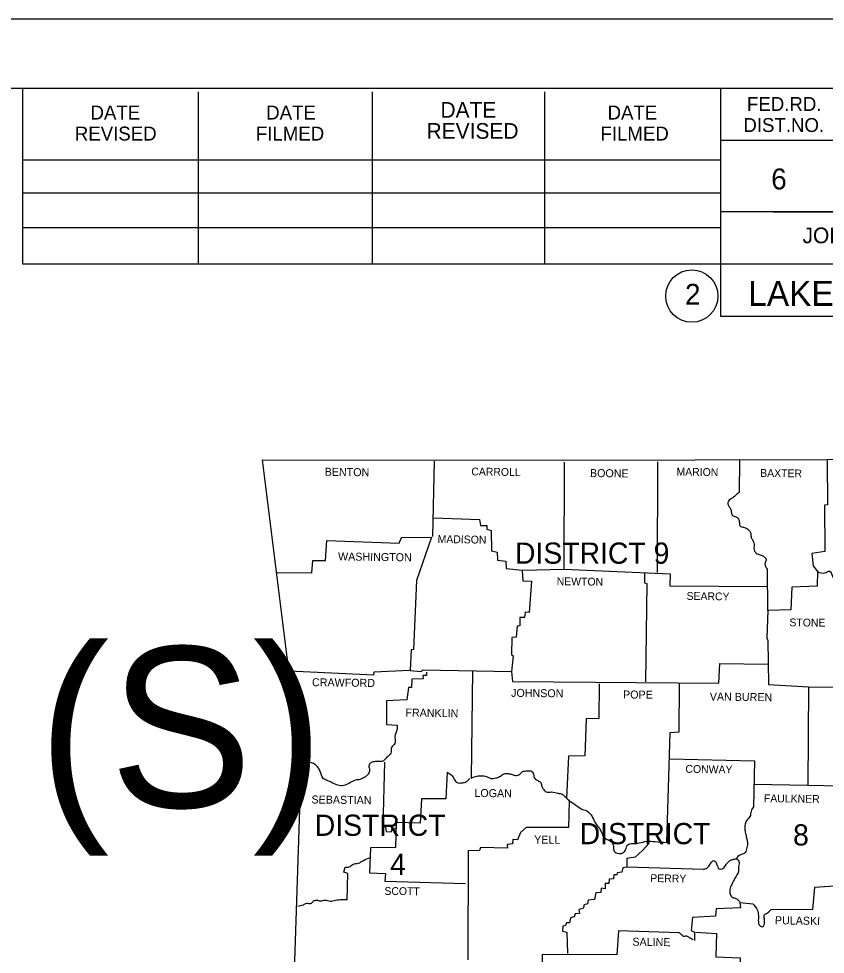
# Model space of a CAD drawing. Extents: x -117616 to 64730, y 54117 to 789866.
# Drawn here: x 63857 to 64310, y 55726 to 56251 of the extents above; entities that cross this region are included whole.
import ezdxf

# ---------------------------------------------------------------- set-up
doc = ezdxf.new("R2010")
doc.units = 0
for name, color, linetype in [('Default', 7, 'Continuous'), ('R_Border', 7, 'Continuous'), ('R_No Plot', 7, 'Continuous')]:
    doc.layers.add(name, color=color, linetype=linetype)

msp = doc.modelspace()

# ---------------------------------------------------------------- linework, layer by layer
at = {"layer": 'Default'}
for points in [[(63993.86, 56003.36), (64162.69, 56003.25), (64310.85, 56003.57), (64485.64, 56006.28), (64566.66, 56008.16)], [(63993.86, 56003.36), (64015.47, 55829.83), (64006.07, 55546.57)], [(64090.23, 56002.73), (64089.29, 55960.45)], [(64090.02, 55970.78), (64115.71, 55969.95), (64116.33, 55966.61), (64119.88, 55966.5), (64119.78, 55964.41), (64122.28, 55963.79), (64122.49, 55952.41), (64125.73, 55951.68), (64125.94, 55947.19), (64130.53, 55946.56), (64130.74, 55942.38), (64139.83, 55941.44), (64163.21, 55941.97), (64163.42, 56002)], [(64215.73, 56002.21), (64215.42, 55940.19)], [(64261.67, 56002.94), (64261.46, 55985.09)], [(64310.85, 56002.94), (64311.06, 55978.09), (64309.29, 55977.99), (64309.6, 55951.99), (64302.29, 55950.94), (64302.92, 55943.95), (64305.42, 55940.71), (64305.21, 55932.46), (64291.01, 55931.94), (64290.49, 55919.2), (64277.54, 55918.79), (64276.92, 55903.33), (64277.65, 55902.08), (64277.96, 55877.44), (64300.31, 55875.98), (64299.99, 55820.95), (64317.74, 55820.43), (64317.74, 55764.47), (64303.75, 55763.43), (64302.71, 55751.1), (64279.21, 55751)], [(64002.11, 55940.19), (64021.63, 55940.09), (64022.15, 55946.98), (64029.36, 55946.98), (64029.98, 55958.15), (64070.7, 55956.69), (64071.96, 55959.82), (64088.77, 55959.92), (64080.31, 55935.7), (64078.64, 55896.96), (64077.39, 55896.86), (64076.76, 55885.17), (64082.92, 55884.64), (64083.86, 55885.58), (64133.66, 55884.64), (64134.19, 55879.11)], [(64139.62, 55941.23), (64140.03, 55935.6), (64144.84, 55935.28), (64143.58, 55917.74), (64141.39, 55917.85), (64140.97, 55915.03), (64138.47, 55915.03), (64138.36, 55910.22), (64136.8, 55910.12), (64136.28, 55903.96), (64133.98, 55903.65), (64133.66, 55894.25), (64134.71, 55893.52), (64133.66, 55884.64)], [(64163.21, 55941.97), (64222.73, 55939.46), (64222.62, 55932.67), (64277.23, 55932.26)], [(64277.54, 55918.79), (64277.44, 55942.28)], [(64208.42, 55939.77), (64208.32, 55934.34), (64209.68, 55934.03), (64208.84, 55878.9)], [(64134.19, 55879.11), (64250.08, 55878.17), (64250.61, 55889.13), (64277.54, 55888.82)], [(64009, 55885.06), (64056.5, 55882.87), (64056.71, 55884.54), (64076.55, 55885.48)], [(64085.95, 55884.23), (64085.95, 55882.35), (64083.96, 55882.35), (64084.07, 55880.47), (64077.7, 55880.36), (64077.6, 55875.67), (64075.82, 55875.67), (64074.88, 55868.67), (64063.6, 55868.15), (64063.5, 55854.89), (64069.56, 55854.47)], [(64111.74, 55885.06), (64111.01, 55824.82)], [(64182.87, 55877.79), (64182.77, 55858.26), (64175.56, 55858.16), (64174.94, 55837.38), (64165.75, 55837.07), (64164.61, 55813.64)], [(64227.84, 55877.75), (64227.64, 55850.61), (64222.62, 55850.19), (64220.64, 55788.8)], [(64300.31, 55875.98), (64353.97, 55875.67), (64358.57, 55877.86), (64358.25, 55837.03), (64355.12, 55835.68), (64352.3, 55833.28), (64351.36, 55832.34), (64351.26, 55820.64), (64317.74, 55820.64)], [(64062.46, 55833.8), (64061.41, 55797.88), (64062.98, 55797.46), (64063.29, 55794.96), (64066.42, 55794.75), (64066.74, 55796.52), (64069.24, 55796.94)], [(64222.41, 55835.68), (64270.13, 55834.53), (64269.5, 55808.74)], [(64097.54, 55828.16), (64096.81, 55813.23), (64083.23, 55813.12), (64082.5, 55799.55), (64069.03, 55799.86), (64068.62, 55785.87), (64054.52, 55785.77), (64054.1, 55771.78), (64062.98, 55771.26), (64062.66, 55766.98), (64107.98, 55765.72)], [(64269.61, 55821.37), (64299.99, 55820.95)], [(64166.14, 55812.18), (64165.72, 55797.15), (64141.91, 55797.05), (64138.78, 55794.33), (64137.01, 55790.15), (64134.4, 55790.36), (64134.29, 55787.96), (64131.26, 55787.65), (64131.37, 55785.46), (64116.23, 55785.87), (64115.71, 55784.2), (64109.44, 55783.99), (64109.23, 55722.91)], [(64210.93, 55788.38), (64207.17, 55784.31), (64203.1, 55780.44), (64198.4, 55779.71), (64198.4, 55774.81), (64196.1, 55774.49), (64195.69, 55771.99), (64193.08, 55771.78), (64192.87, 55770.63), (64191.09, 55770.53), (64190.99, 55768.33), (64188.48, 55768.23), (64188.27, 55765.72), (64186.18, 55765.72), (64186.29, 55762.8), (64183.99, 55763.01), (64183.89, 55760.71), (64181.07, 55760.5), (64180.23, 55756.74), (64176.68, 55756.43), (64176.37, 55754.34), (64174.49, 55753.82), (64173.97, 55751.63), (64171.57, 55751.1), (64171.78, 55748.91), (64169.37, 55748.7), (64168.96, 55747.03), (64166.76, 55746.41), (64166.24, 55743.59), (64164.57, 55743.69), (64164.05, 55742.23), (64162.48, 55741.71), (64162.38, 55738.89), (64164.78, 55738.47), (64165.2, 55726.36)], [(64041.47, 55756.64), (64041.78, 55771.36), (64039.69, 55771.99), (64040.32, 55774.81)], [(64241.52, 55773.55), (64198.5, 55774.91)], [(64269.4, 55754.03), (64261.88, 55754.86), (64262.2, 55752.04), (64248.52, 55751.52), (64248.1, 55747.45), (64235.26, 55746.72), (64234.53, 55739.41), (64236.41, 55738.47), (64236.41, 55733.67)], [(64227.84, 55738.05), (64193.7, 55739.1), (64192.76, 55725.63), (64151, 55725.84), (64150.83, 55721.32)], [(64237.14, 55738.37), (64248.83, 55737.64), (64248.41, 55724.58), (64262.09, 55724.06), (64262.3, 55712.68), (64268.77, 55712.16), (64268.77, 55710.18), (64274.83, 55709.76), (64275.04, 55702.45), (64288.82, 55702.45), (64289.24, 55695.25), (64301.98, 55694.62), (64301.87, 55681.05)]]:
    msp.add_lwpolyline(points, dxfattribs=at)
for points in [[(64261.46, 55985.09), (64259.59, 55983.52), (64257.91, 55982.06), (64255.41, 55980.28), (64255.1, 55978.61), (64255.93, 55976.94), (64256.77, 55975.58), (64257.08, 55973.71), (64257.81, 55972.14), (64259.59, 55971.51), (64261.05, 55970.16), (64261.57, 55968.28), (64261.78, 55966.5), (64263.45, 55965.67), (64265.33, 55965.04), (64267.1, 55963.79), (64267.94, 55962.22), (64268.15, 55960.24), (64268.88, 55958.67), (64269.71, 55956.79), (64269.92, 55955.23), (64269.71, 55953.66), (64270.13, 55952.2), (64271.49, 55950.74), (64273.89, 55950), (64275.56, 55948.96), (64276.71, 55947.5), (64275.98, 55945.72), (64276.08, 55944.16), (64277.02, 55942.28)], [(64305.42, 55940.71), (64309.6, 55939.98), (64312.1, 55940.92), (64313.88, 55938.21), (64314.82, 55936.12), (64316.39, 55933.09), (64318.89, 55932.15), (64320.77, 55930.48), (64320.77, 55928.71), (64319.1, 55927.03), (64317.85, 55925.36), (64318.26, 55923.38), (64318.68, 55920.67), (64318.68, 55918.06), (64318.06, 55915.65), (64317.53, 55913.46), (64318.06, 55911.58), (64320.04, 55911.9), (64322.13, 55913.46), (64324.32, 55913.46), (64326.41, 55912.31), (64328.6, 55910.33), (64330.79, 55910.75), (64332.57, 55911.27), (64335.08, 55912), (64336.85, 55911.06), (64338.42, 55909.81), (64340.3, 55907.82), (64342.07, 55906.57), (64344.37, 55905.42), (64347.19, 55904.69), (64349.8, 55902.92), (64350.21, 55899.89), (64350.11, 55897.28), (64349.9, 55894.04), (64349.69, 55890.49), (64350.01, 55887.05), (64351.15, 55884.75), (64352.62, 55882.03), (64353.03, 55879.53), (64352.93, 55875.56)], [(64069.56, 55854.47), (64069.56, 55852.28), (64068.72, 55849.98), (64068.2, 55848), (64068.51, 55845.39), (64067.57, 55843.3), (64066.21, 55841.63), (64066.21, 55839.54), (64064.65, 55837.35), (64062.98, 55835.68), (64061.52, 55834.32), (64058.91, 55834.11), (64056.71, 55834.01), (64054.52, 55833.28), (64053.69, 55831.71), (64054.1, 55829.31), (64053.27, 55827.01), (64051.08, 55825.24), (64048.67, 55824.09), (64046.17, 55823.67), (64042.72, 55822), (64039.59, 55820.64), (64036.25, 55820.85), (64033.12, 55822.21), (64030.3, 55823.46), (64028.1, 55824.71), (64026.33, 55828.58), (64025.18, 55830.66), (64023.2, 55832.75), (64020.8, 55833.59), (64018.81, 55833.38), (64016.41, 55829.31)], [(64097.54, 55828.16), (64099.84, 55826.7), (64101.61, 55824.3), (64103.18, 55822.31), (64105.79, 55822.21), (64107.88, 55822.63), (64110.28, 55824.71)], [(64111.01, 55824.82), (64114.45, 55825.97), (64116.96, 55826.18), (64119.46, 55825.76), (64122.08, 55824.71), (64124.89, 55824.92), (64126.98, 55825.65), (64129.07, 55827.01), (64131.37, 55827.43), (64133.56, 55827.01), (64135.86, 55826.38), (64138.36, 55827.11), (64139.83, 55828.47), (64142.33, 55828.89), (64144.52, 55828.89), (64146.09, 55827.11), (64146.4, 55825.24), (64148.39, 55823.46), (64150.16, 55822.31), (64150.68, 55820.12), (64151.62, 55818.55), (64152.56, 55817.51), (64153.92, 55816.88), (64156.22, 55817.09), (64159.77, 55816.36), (64162.06, 55815.84), (64164.15, 55814.06), (64166.14, 55812.18)], [(64166.14, 55812.18), (64169.79, 55809.68), (64173.24, 55807.49), (64176.79, 55805.92), (64178.77, 55803.62), (64180.55, 55800.07), (64182.01, 55797.88), (64183.89, 55795.17), (64185.24, 55792.14), (64187.44, 55790.47), (64189.73, 55789.01), (64190.88, 55786.4), (64191.4, 55783.79), (64193.91, 55782.53), (64196.31, 55783.05), (64197.67, 55784.62), (64198.92, 55787.33), (64201.74, 55788.17), (64205.4, 55788.48), (64209.57, 55789.42), (64214.17, 55789.21), (64220.64, 55788.8)], [(64269.5, 55808.74), (64268.15, 55806.34), (64267.52, 55803.21), (64265.85, 55801.22), (64264.81, 55798.92), (64264.7, 55795.9), (64265.22, 55793.18), (64265.75, 55790.57), (64266.16, 55788.17), (64265.64, 55785.14), (64264.28, 55782.53), (64262.2, 55781.8), (64259.56, 55779.44)], [(64040.32, 55774.81), (64042.62, 55775.01), (64044.81, 55776.48), (64047.73, 55777.1), (64050.66, 55778.67), (64054.31, 55780.34)], [(64241.52, 55773.55), (64244.13, 55775.01), (64245.49, 55777.21), (64247.16, 55778.56), (64248.83, 55776.69), (64250.29, 55773.97), (64251.86, 55773.97), (64253.84, 55775.85), (64255.1, 55777.52), (64256.66, 55778.77), (64258.33, 55779.3), (64260.11, 55779.5), (64261.46, 55777.52), (64261.05, 55774.39), (64261.05, 55772.3), (64259.9, 55770.11), (64258.65, 55767.81), (64257.29, 55765.2), (64256.24, 55762.38), (64256.45, 55759.67), (64257.91, 55757.89), (64259.59, 55757.37), (64262.12, 55754.84)], [(64041.47, 55756.64), (64038.44, 55756.53), (64035, 55756.12), (64031.86, 55755.7), (64029.04, 55756.22), (64026.43, 55755.8), (64024.66, 55756.22), (64022.47, 55755.7), (64021.21, 55754.45), (64018.6, 55754.45), (64016.72, 55753.61), (64013.7, 55752.88)], [(64269.4, 55754.03), (64271.18, 55751.73), (64272.22, 55748.6), (64272.22, 55745.05), (64273.05, 55742.13), (64274.73, 55741.5), (64275.77, 55744.01), (64275.56, 55746.51), (64275.56, 55747.97), (64277.34, 55749.23), (64279.21, 55751)], [(64235.68, 55734.19), (64233.69, 55735.23), (64232.13, 55736.17), (64230.45, 55736.07), (64229.1, 55736.91), (64227.84, 55738.05)]]:
    msp.add_spline(points, degree=3, dxfattribs=at)
at = {"layer": 'R_Border'}
for p, q in [((61520.24, 56211.92), (64682.04, 56211.92)), ((63859.44, 56113.12), (63859.44, 56211.92)), ((63958.04, 56113.12), (63958.04, 56209.92)), ((64055.64, 56113.12), (64055.64, 56209.92)), ((64152.44, 56113.12), (64152.44, 56209.92)), ((64251.04, 56211.92), (64251.04, 56083.92)), ((64682.04, 56182.52), (64251.04, 56182.52)), ((63859.44, 56171.72), (64251.04, 56171.72)), ((63859.44, 56153.12), (64251.04, 56153.12)), ((64682.04, 56142.52), (64251.04, 56142.52)), ((64280.64, 56142.52), (64682.04, 56142.52)), ((63859.44, 56113.12), (63859.44, 56133.72)), ((63859.44, 56133.72), (64251.04, 56133.72)), ((64682.04, 56113.12), (63859.44, 56113.12)), ((64251.04, 56083.92), (64682.04, 56083.92))]:
    msp.add_line(p, q, dxfattribs=at)
msp.add_circle((64234.9, 56095.28), 14.67, dxfattribs=at)
at = {"layer": 'R_No Plot'}
msp.add_line((61396.23, 56250.87), (64729.56, 56250.87), dxfattribs=at)
msp.add_lwpolyline([(61396.16, 56250.87), (64729.56, 56250.87), (64729.56, 54117.5), (61396.16, 54117.5)], close=True, dxfattribs=at)

# ---------------------------------------------------------------- texts
at = {"layer": 'Default'}
for s, height, rotation, p in [('BENTON', 4.49, 359.2527, (64028.84, 55994.48)), ('CARROLL', 4.386, 359.1481, (64111.11, 55994.69)), ('MARION', 4.386, 359.1854, (64226.28, 55994.59)), ('BOONE', 4.49, 359.4001, (64177.73, 55993.75)), ('BAXTER', 4.386, 359.256, (64273.26, 55993.86)), ('MADISON', 4.386, 359.0906, (64092.21, 55956.79)), ('WASHINGTON', 4.489, 359.232, (64036.35, 55946.98)), ('NEWTON', 4.386, 359.2717, (64159.04, 55933.09)), ('SEARCY', 4.384, 359.2527, (64231.92, 55924.84)), ('STONE', 4.384, 359.4001, (64289.66, 55910.02)), ('CRAWFORD', 4.489, 359.2771, (64021.74, 55876.4)), ('JOHNSON', 4.49, 359.3514, (64133.46, 55870.44)), ('POPE', 4.49, 359.6155, (64196.31, 55869.51)), ('VAN BUREN', 4.49, 359.3508, (64244.97, 55868.36)), ('FRANKLIN', 4.49, 359.1816, (64074.15, 55859.38)), ('CONWAY', 4.384, 359.0372, (64231.29, 55827.85)), ('SEBASTIAN', 4.489, 359.2816, (64021.42, 55810.62)), ('LOGAN', 4.49, 359.3969, (64112.89, 55814.27)), ('FAULKNER', 4.386, 359.2486, (64275.35, 55811.35)), ('YELL', 4.49, 359.1987, (64146.4, 55788.17)), ('PERRY', 4.386, 359.0858, (64211.56, 55766.56)), ('SCOTT', 4.386, 359.4063, (64062.35, 55759.35)), ('PULASKI', 4.49, 359.0531, (64281.51, 55742.86)), ('SALINE', 4.49, 359.1492, (64201.53, 55730.85))]:
    msp.add_text(s, height=height, rotation=rotation, dxfattribs=at).set_placement(p)
for s, height, p in [('DISTRICT 9', 11.903, (64135.65, 55945.1)), ('MISSISSIPPI CO.  LINE (S)', 90.0687, (62536.04, 55808.43)), ('DISTRICT', 11.903, (64023.3, 55792.45)), ('DISTRICT', 11.903, (64171.98, 55787.75)), ('8', 11.9, (64291.74, 55787.02)), ('4', 11.9, (64065.59, 55770.53))]:
    msp.add_text(s, height=height, dxfattribs=at).set_placement(p)
at = {"layer": 'R_Border'}
for s, height, p in [('DATE', 8.792, (64093.84, 56195.32)), ('FED.RD.', 7.819, (64265.84, 56199.12)), ('DATE', 7.819, (63897.44, 56194.32)), ('DATE', 7.819, (63996.04, 56194.32)), ('DATE', 7.819, (64187.64, 56194.32)), ('DIST.NO.', 7.819, (64263.84, 56187.32)), ('REVISED', 7.819, (63888.64, 56182.52)), ('FILMED', 7.819, (63990.24, 56182.52)), ('REVISED', 8.792, (64086.04, 56183.52)), ('FILMED', 7.819, (64183.64, 56182.52)), ('6', 11.72, (64279.44, 56155.12)), ('JOB NO.', 8.792, (64297.04, 56124.92)), ('LAKE DAVID - MISSISSIPPI CO. LINE (S)', 14, (64266.61, 56089.75)), ('2', 11.72, (64231.08, 56090.42))]:
    msp.add_text(s, height=height, dxfattribs=at).set_placement(p)

doc.saveas('drawing.dxf')
